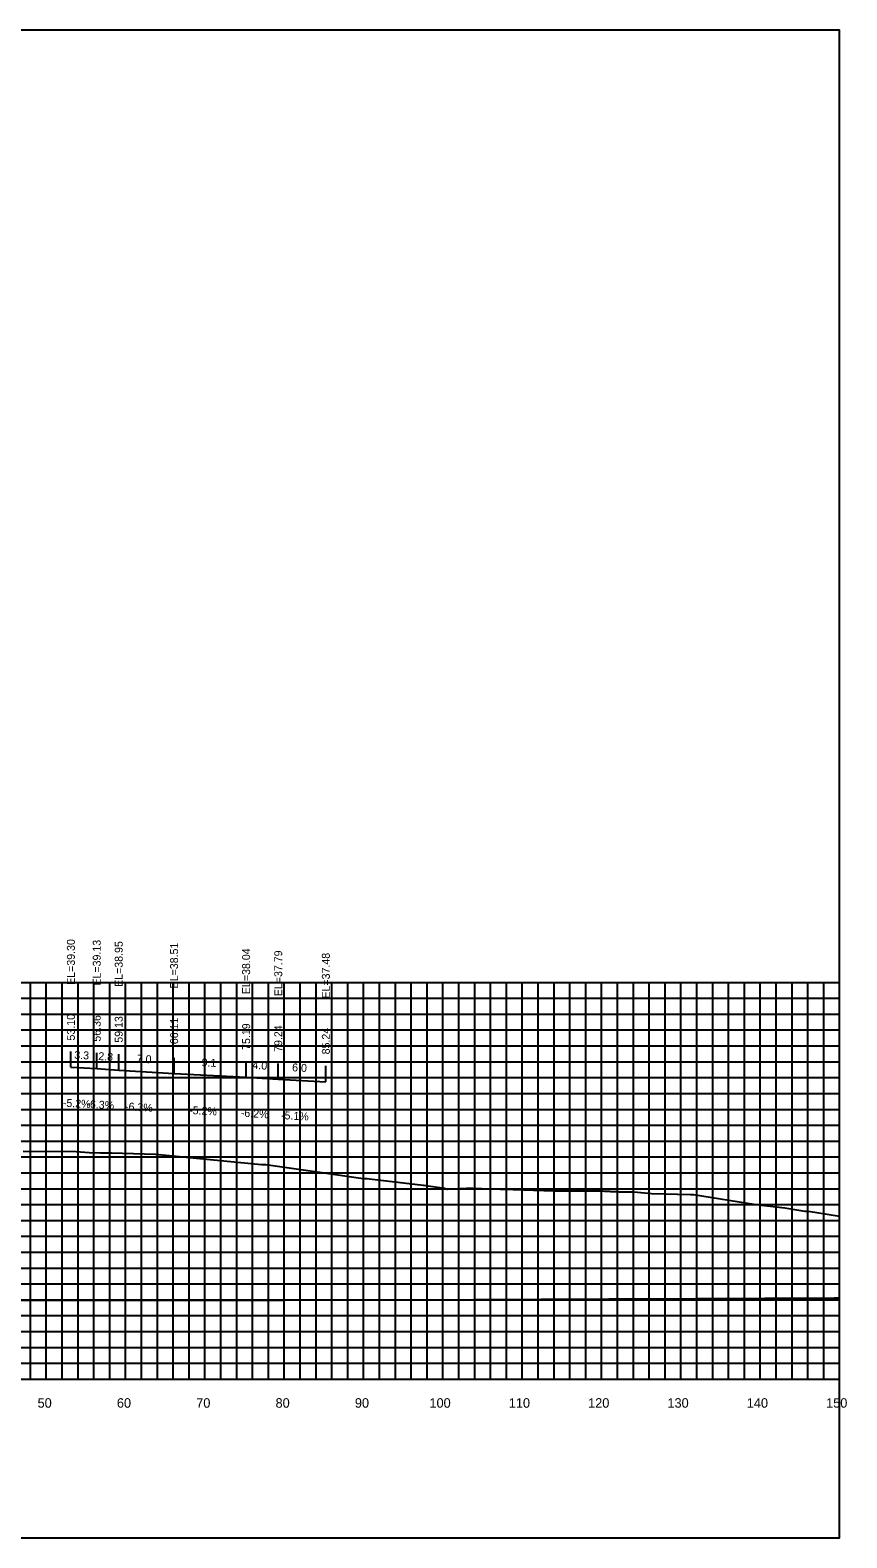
# Model space of a CAD drawing. Extents: x 1800880 to 1818864, y 245271 to 250560.
# Drawn here: x 1811166 to 1811269, y 247516.7 to 247706.7 of the extents above; entities that cross this region are included whole.
import ezdxf

# ---------------------------------------------------------------- set-up
doc = ezdxf.new("R2010")
doc.units = 0
for name, color, linetype in [('ANNO-TXT', 7, 'Continuous'), ('CL-CNST', 7, 'Continuous'), ('DESIGN - DRAINAGE - Bridges', 7, 'Continuous'), ('Level 37', 7, 'Continuous'), ('Level 46', 7, 'Continuous'), ('Level 62', 7, 'Continuous'), ('SHT-BDR', 7, 'Continuous')]:
    doc.layers.add(name, color=color, linetype=linetype)

msp = doc.modelspace()

# ---------------------------------------------------------------- linework, layer by layer
at = {"layer": 'CL-CNST'}
msp.add_lwpolyline([(1811165.13, 247565.39), (1811171.83, 247565.32), (1811173.47, 247565.23), (1811174.88, 247565.15), (1811175.23, 247565.15), (1811176.26, 247565.17), (1811181.82, 247565), (1811195.17, 247563.69), (1811195.24, 247563.69), (1811195.72, 247563.69), (1811197.8, 247563.42), (1811201.93, 247562.82), (1811202.83, 247562.69), (1811203.63, 247562.58), (1811208.01, 247561.93), (1811208.06, 247561.93), (1811208.5, 247561.94), (1811208.82, 247561.89), (1811215.55, 247561.08), (1811215.61, 247561.08), (1811218.26, 247560.72), (1811218.58, 247560.6), (1811218.65, 247560.6), (1811221.03, 247560.72), (1811221.14, 247560.7), (1811221.25, 247560.72), (1811221.25, 247560.72), (1811221.25, 247560.72), (1811221.25, 247560.72), (1811221.25, 247560.72), (1811221.25, 247560.72), (1811221.26, 247560.72), (1811221.26, 247560.72), (1811221.26, 247560.72), (1811221.26, 247560.72), (1811221.26, 247560.72), (1811221.27, 247560.72), (1811221.27, 247560.72), (1811221.27, 247560.72), (1811221.28, 247560.72), (1811221.28, 247560.72), (1811221.29, 247560.72), (1811221.29, 247560.72), (1811221.3, 247560.72), (1811221.3, 247560.72), (1811221.31, 247560.73), (1811221.32, 247560.73), (1811221.33, 247560.73), (1811221.34, 247560.73), (1811221.36, 247560.73), (1811221.38, 247560.73), (1811221.4, 247560.73), (1811221.43, 247560.73), (1811221.47, 247560.73), (1811221.54, 247560.73), (1811221.64, 247560.73), (1811221.83, 247560.73), (1811225.29, 247560.61), (1811226.9, 247560.56), (1811232.04, 247560.39), (1811235.12, 247560.38), (1811235.37, 247560.38), (1811237.35, 247560.36), (1811238.2, 247560.36), (1811238.41, 247560.35), (1811238.88, 247560.33), (1811239.11, 247560.32), (1811239.24, 247560.31), (1811239.33, 247560.3), (1811239.39, 247560.3), (1811239.43, 247560.3), (1811239.47, 247560.3), (1811239.5, 247560.3), (1811239.52, 247560.3), (1811239.54, 247560.29), (1811239.56, 247560.29), (1811239.57, 247560.29), (1811239.58, 247560.29), (1811239.59, 247560.29), (1811239.6, 247560.29), (1811239.61, 247560.29), (1811239.62, 247560.29), (1811239.81, 247560.28), (1811239.82, 247560.29), (1811239.88, 247560.3), (1811240.24, 247560.27), (1811240.78, 247560.24), (1811241.82, 247560.26), (1811241.91, 247560.26), (1811242.11, 247560.26), (1811244.37, 247560.06), (1811249.27, 247559.93), (1811249.65, 247559.93), (1811257.51, 247558.65), (1811261.17, 247558.23), (1811263.69, 247557.82), (1811263.8, 247557.81), (1811264.12, 247557.82), (1811268.06, 247557.19)], dxfattribs=at)
at = {"layer": 'DESIGN - DRAINAGE - Bridges'}
for p, q in [((1811268.06, 247536.65), (1811268.06, 247586.65)), ((1811268.12, 247586.65), (1811268.06, 247586.65)), ((1811268.12, 247576.65), (1811268.06, 247576.65)), ((1811268.12, 247566.65), (1811268.06, 247566.65)), ((1811268.12, 247556.65), (1811268.06, 247556.65)), ((1811268.12, 247546.65), (1811268.06, 247546.65)), ((1810968.06, 247536.65), (1811268.06, 247536.65)), ((1811168.06, 247536.59), (1811168.06, 247536.65)), ((1811178.06, 247536.59), (1811178.06, 247536.65)), ((1811188.06, 247536.59), (1811188.06, 247536.65)), ((1811198.06, 247536.59), (1811198.06, 247536.65)), ((1811208.06, 247536.59), (1811208.06, 247536.65)), ((1811218.06, 247536.59), (1811218.06, 247536.65)), ((1811228.06, 247536.59), (1811228.06, 247536.65)), ((1811238.06, 247536.59), (1811238.06, 247536.65)), ((1811248.06, 247536.59), (1811248.06, 247536.65)), ((1811258.06, 247536.59), (1811258.06, 247536.65)), ((1811268.06, 247536.59), (1811268.06, 247536.65)), ((1811268.12, 247536.65), (1811268.06, 247536.65))]:
    msp.add_line(p, q, dxfattribs=at)
at = {"layer": 'Level 37'}
for p, q in [((1811171.16, 247575.95), (1811171.16, 247577.95)), ((1811174.42, 247575.78), (1811174.42, 247577.78)), ((1811177.19, 247575.6), (1811177.19, 247577.6)), ((1811184.17, 247575.16), (1811184.17, 247577.16)), ((1811193.25, 247574.69), (1811193.25, 247576.69)), ((1811197.3, 247574.44), (1811197.3, 247576.44)), ((1811203.3, 247574.13), (1811203.3, 247576.13))]:
    msp.add_line(p, q, dxfattribs=at)
msp.add_lwpolyline([(1810968.06, 247516.65), (1811268.06, 247516.65), (1811268.06, 247706.65), (1810968.06, 247706.65)], close=True, dxfattribs=at)
at = {"layer": 'Level 46'}
for p, q in [((1810968.06, 247586.65), (1811268.06, 247586.65)), ((1811166.06, 247536.65), (1811166.06, 247586.65)), ((1811168.06, 247536.65), (1811168.06, 247586.65)), ((1811170.06, 247536.65), (1811170.06, 247586.65)), ((1811172.06, 247536.65), (1811172.06, 247586.65)), ((1811174.06, 247536.65), (1811174.06, 247586.65)), ((1811176.06, 247536.65), (1811176.06, 247586.65)), ((1811178.06, 247536.65), (1811178.06, 247586.65)), ((1811180.06, 247536.65), (1811180.06, 247586.65)), ((1811182.06, 247536.65), (1811182.06, 247586.65)), ((1811184.06, 247536.65), (1811184.06, 247586.65)), ((1811186.06, 247536.65), (1811186.06, 247586.65)), ((1811188.06, 247536.65), (1811188.06, 247586.65)), ((1811190.06, 247536.65), (1811190.06, 247586.65)), ((1811192.06, 247536.65), (1811192.06, 247586.65)), ((1811194.06, 247536.65), (1811194.06, 247586.65)), ((1811196.06, 247536.65), (1811196.06, 247586.65)), ((1811198.06, 247536.65), (1811198.06, 247586.65)), ((1811200.06, 247536.65), (1811200.06, 247586.65)), ((1811202.06, 247536.65), (1811202.06, 247586.65)), ((1811204.06, 247536.65), (1811204.06, 247586.65)), ((1811206.06, 247536.65), (1811206.06, 247586.65)), ((1811208.06, 247536.65), (1811208.06, 247586.65)), ((1811210.06, 247536.65), (1811210.06, 247586.65)), ((1811212.06, 247536.65), (1811212.06, 247586.65)), ((1811214.06, 247536.65), (1811214.06, 247586.65)), ((1811216.06, 247536.65), (1811216.06, 247586.65)), ((1811218.06, 247536.65), (1811218.06, 247586.65)), ((1811220.06, 247536.65), (1811220.06, 247586.65)), ((1811222.06, 247536.65), (1811222.06, 247586.65)), ((1811224.06, 247536.65), (1811224.06, 247586.65)), ((1811226.06, 247536.65), (1811226.06, 247586.65)), ((1811228.06, 247536.65), (1811228.06, 247586.65)), ((1811230.06, 247536.65), (1811230.06, 247586.65)), ((1811232.06, 247536.65), (1811232.06, 247586.65)), ((1811234.06, 247536.65), (1811234.06, 247586.65)), ((1811236.06, 247536.65), (1811236.06, 247586.65)), ((1811238.06, 247536.65), (1811238.06, 247586.65)), ((1811240.06, 247536.65), (1811240.06, 247586.65)), ((1811242.06, 247536.65), (1811242.06, 247586.65)), ((1811244.06, 247536.65), (1811244.06, 247586.65)), ((1811246.06, 247536.65), (1811246.06, 247586.65)), ((1811248.06, 247536.65), (1811248.06, 247586.65)), ((1811250.06, 247536.65), (1811250.06, 247586.65)), ((1811252.06, 247536.65), (1811252.06, 247586.65)), ((1811254.06, 247536.65), (1811254.06, 247586.65)), ((1811256.06, 247536.65), (1811256.06, 247586.65)), ((1811258.06, 247536.65), (1811258.06, 247586.65)), ((1811260.06, 247536.65), (1811260.06, 247586.65)), ((1811262.06, 247536.65), (1811262.06, 247586.65)), ((1811264.06, 247536.65), (1811264.06, 247586.65)), ((1811266.06, 247536.65), (1811266.06, 247586.65)), ((1811268.06, 247536.65), (1811268.06, 247586.65)), ((1810968.06, 247584.65), (1811268.06, 247584.65)), ((1810968.06, 247582.65), (1811268.06, 247582.65)), ((1810968.06, 247580.65), (1811268.06, 247580.65)), ((1810968.06, 247578.65), (1811268.06, 247578.65)), ((1810968.06, 247576.65), (1811268.06, 247576.65)), ((1810968.06, 247574.65), (1811268.06, 247574.65)), ((1810968.06, 247572.65), (1811268.06, 247572.65)), ((1810968.06, 247570.65), (1811268.06, 247570.65)), ((1810968.06, 247568.65), (1811268.06, 247568.65)), ((1810968.06, 247566.65), (1811268.06, 247566.65)), ((1810968.06, 247564.65), (1811268.06, 247564.65)), ((1810968.06, 247562.65), (1811268.06, 247562.65)), ((1810968.06, 247560.65), (1811268.06, 247560.65)), ((1810968.06, 247558.65), (1811268.06, 247558.65)), ((1810968.06, 247556.65), (1811268.06, 247556.65)), ((1810968.06, 247554.65), (1811268.06, 247554.65)), ((1810968.06, 247552.65), (1811268.06, 247552.65)), ((1810968.06, 247550.65), (1811268.06, 247550.65)), ((1810968.06, 247548.65), (1811268.06, 247548.65)), ((1810968.06, 247546.65), (1811268.06, 247546.65)), ((1810968.06, 247544.65), (1811268.06, 247544.65)), ((1810968.06, 247542.65), (1811268.06, 247542.65)), ((1810968.06, 247540.65), (1811268.06, 247540.65)), ((1810968.06, 247538.65), (1811268.06, 247538.65)), ((1810968.06, 247536.65), (1811268.06, 247536.65))]:
    msp.add_line(p, q, dxfattribs=at)
at = {"layer": 'Level 62'}
for points in [[(1811171.16, 247575.95), (1811174.42, 247575.78), (1811177.19, 247575.6), (1811184.17, 247575.16), (1811193.25, 247574.69), (1811197.3, 247574.44), (1811203.3, 247574.13)], [(1810968.06, 247547.97), (1810970.78, 247547.94), (1810991.34, 247547.48), (1811003.5, 247547.38), (1811019.09, 247547.19), (1811034.72, 247547.09), (1811046.85, 247546.97), (1811065.02, 247546.88), (1811074.6, 247546.81), (1811094.73, 247546.74), (1811102.36, 247546.67), (1811124.04, 247546.64), (1811130.11, 247546.6), (1811153.05, 247546.6), (1811157.87, 247546.56), (1811181.84, 247546.6), (1811185.63, 247546.57), (1811210.47, 247546.65), (1811213.38, 247546.64), (1811238.97, 247546.76), (1811241.14, 247546.77), (1811267.37, 247546.91), (1811268.06, 247546.9)]]:
    msp.add_lwpolyline(points, dxfattribs=at)

# ---------------------------------------------------------------- texts
for s, p in [('50', (1811166.96, 247533.05)), ('60', (1811176.96, 247533.05)), ('70', (1811186.96, 247533.05)), ('80', (1811196.96, 247533.05)), ('90', (1811206.96, 247533.05)), ('100', (1811216.36, 247533.05)), ('110', (1811226.36, 247533.05)), ('120', (1811236.36, 247533.05)), ('130', (1811246.36, 247533.05)), ('140', (1811256.36, 247533.05)), ('150', (1811266.36, 247533.05))]:
    msp.add_text(s, height=1.2).set_placement(p)
at = {"layer": 'ANNO-TXT'}
for s, rotation, p in [('3.3', 357.0072, (1811171.57, 247577.03)), ('2.8', 356.4036, (1811174.59, 247576.87)), ('7.0', 356.4036, (1811179.43, 247576.56)), ('9.1', 357.0406, (1811187.62, 247576.09)), ('4.0', 356.4278, (1811194.02, 247575.75)), ('6.0', 357.0558, (1811199.03, 247575.45)), ('-5.2%', 357.0072, (1811170.13, 247570.99)), ('-6.3%', 356.4036, (1811173.09, 247570.85)), ('-6.3%', 356.4036, (1811177.96, 247570.54)), ('-5.2%', 357.0406, (1811186.05, 247570.06)), ('-6.2%', 356.4278, (1811192.56, 247569.73)), ('-5.1%', 357.0558, (1811197.63, 247569.42))]:
    msp.add_text(s, height=1, rotation=rotation, dxfattribs=at).set_placement(p)
at = {"layer": 'SHT-BDR'}
for s, p in [('EL=39.30', (1811171.66, 247586.34)), ('EL=39.13', (1811174.92, 247586.25)), ('EL=38.95', (1811177.69, 247586.08)), ('EL=38.51', (1811184.67, 247585.89)), ('EL=38.04', (1811193.75, 247585.17)), ('EL=37.79', (1811197.8, 247584.91)), ('EL=37.48', (1811203.8, 247584.61)), ('53.10', (1811171.66, 247579.32)), ('56.36', (1811174.92, 247579.18)), ('59.13', (1811177.69, 247579.05)), ('66.11', (1811184.67, 247578.86)), ('75.19', (1811193.75, 247578.14)), ('79.24', (1811197.8, 247577.89)), ('85.24', (1811203.8, 247577.58))]:
    msp.add_text(s, height=1, rotation=90, dxfattribs=at).set_placement(p)

doc.saveas('drawing.dxf')
